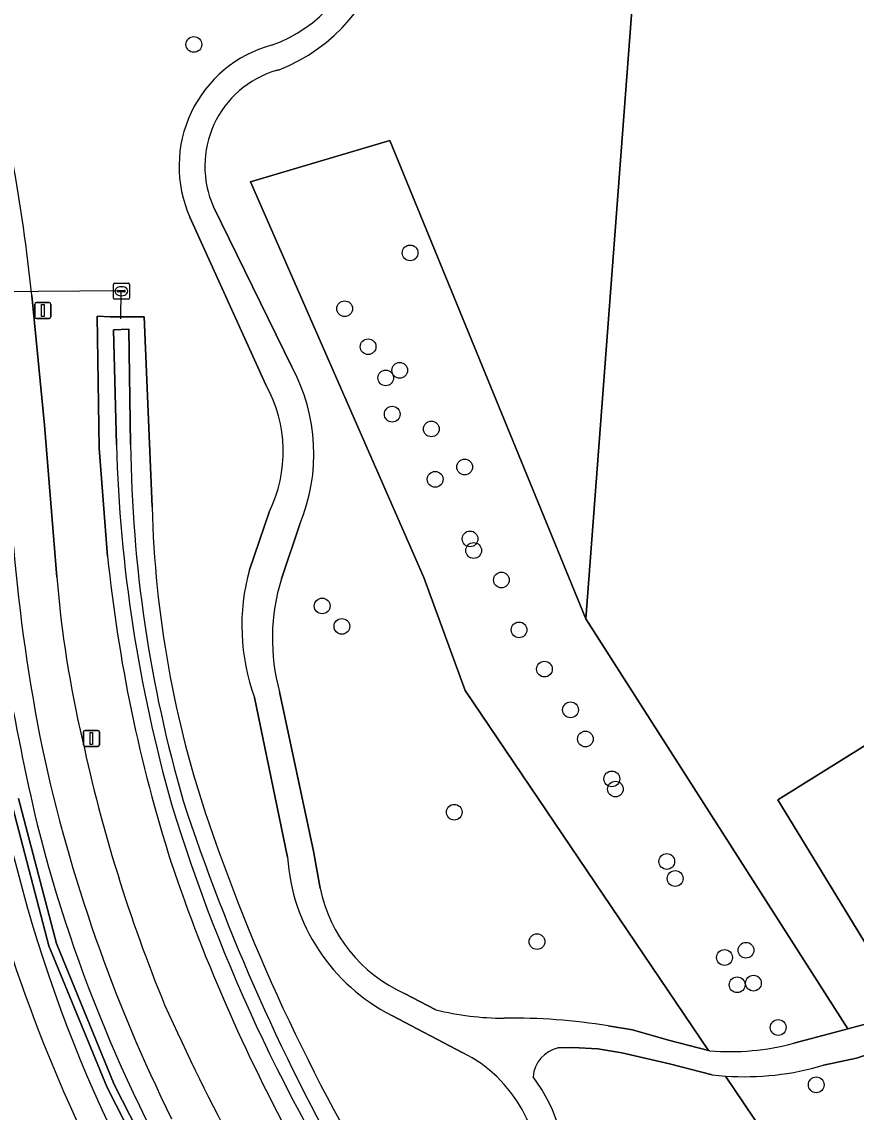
# Model space of a CAD drawing. Extents: x 155275 to 156265, y 382654 to 383635.
# Drawn here: x 155353.3 to 155405.1, y 383000.9 to 383068.6 of the extents above; entities that cross this region are included whole.
import ezdxf

# ---------------------------------------------------------------- set-up
doc = ezdxf.new("R2010")
doc.units = 0
for name, color, linetype in [('IMGEO_Berm_groen', 7, 'Continuous'), ('IMGEO_Boom', 7, 'Continuous'), ('IMGEO_Duiker', 7, 'Continuous'), ('IMGEO_Fietspad_gesloten', 7, 'Continuous'), ('IMGEO_Groenvoorziening', 7, 'Continuous'), ('IMGEO_Lichtmast', 7, 'Continuous'), ('IMGEO_Oever', 7, 'Continuous'), ('IMGEO_Rijbaan_lokaal_halfverhard', 7, 'Continuous'), ('IMGEO_Rijbaan_regionaal_gesloten', 7, 'Continuous'), ('IMGEO_Rioolput', 7, 'Continuous'), ('IMGEO_Voetpad_halfverhard', 7, 'Continuous'), ('IMGEO_Waterloop', 7, 'Continuous')]:
    doc.layers.add(name, color=color, linetype=linetype)

msp = doc.modelspace()

# ---------------------------------------------------------------- linework, layer by layer
at = {"layer": 'IMGEO_Berm_groen'}
for centre, radius, start, end in [((155509.458, 383055.049), 159.399, 186.2516, 193.16595), ((155465.128, 383045.683), 112.772, 184.91891, 191.39094), ((155441.261, 383038.735), 91.163, 188.16384, 210.81245), ((155450.51, 383044.056), 98.128, 192.1456, 206.3867), ((155443.343, 383041.186), 91.877, 194.13928, 211.85318), ((155447.225, 383041.921), 99.619, 197.03082, 211.88066)]:
    msp.add_arc(centre, radius, start, end, dxfattribs=at)
at = {"layer": 'IMGEO_Boom'}
for centre in [(155363.985, 383067.196), (155377.423, 383054.246), (155373.358, 383050.777), (155374.811, 383048.417), (155376.776, 383046.948), (155375.907, 383046.478), (155376.312, 383044.225), (155378.741, 383043.308), (155380.812, 383040.942), (155378.98, 383040.179), (155381.147, 383036.476), (155381.371, 383035.757), (155383.095, 383033.925), (155371.959, 383032.311), (155373.183, 383031.041), (155384.193, 383030.823), (155385.769, 383028.388), (155387.39, 383025.858), (155388.314, 383024.047), (155389.956, 383021.567), (155390.179, 383020.934), (155380.165, 383019.496), (155393.371, 383016.436), (155393.891, 383015.379), (155385.307, 383011.456), (155398.291, 383010.92), (155396.956, 383010.47), (155397.744, 383008.774), (155398.757, 383008.877), (155400.294, 383006.119), (155402.658, 383002.557)]:
    msp.add_circle(centre, 0.489, dxfattribs=at)
at = {"layer": 'IMGEO_Duiker'}
msp.add_lwpolyline([(155336.41, 383051.72), (155359.45, 383051.91), (155359.42, 383050.139)], dxfattribs=at)
at = {"layer": 'IMGEO_Fietspad_gesloten'}
msp.add_lwpolyline([(155355.476, 383034.091), (155354.71, 383043.534), (155353.919, 383051.609)], dxfattribs=at)
for centre, radius, start, end in [((155234.852, 383038.897), 119.743, 6.09422, 14.25256), ((155465.128, 383045.683), 112.772, 184.91891, 191.39094), ((155422.11, 383039.378), 66.843, 184.53682, 193.32468), ((155450.51, 383044.056), 98.128, 192.1456, 206.3867), ((155451.528, 383044.279), 96.62, 192.13175, 202.35555), ((155487.836, 383063.699), 137.648, 204.08344, 212.53567)]:
    msp.add_arc(centre, radius, start, end, dxfattribs=at)
at = {"layer": 'IMGEO_Groenvoorziening'}
for points in [[(155497.621, 383088.41), (155494.464, 383091.386), (155491.458, 383093.562), (155487.54, 383095.202), (155484.794, 383096.009), (155481.306, 383096.426), (155475.932, 383096.907), (155467.243, 383098.263), (155450.779, 383101.587), (155437.131, 383103.984), (155408.298, 383108.219), (155406.502, 383108.219), (155405.123, 383107.777), (155403.535, 383106.917), (155401.661, 383105.746), (155397.939, 383102.881), (155395.258, 383100.928), (155393.544, 383100.278), (155388.342, 383031.505), (155404.616, 383006.033), (155408.35, 383007.036), (155400.265, 383020.256), (155497.695, 383080.985)], [(155389.729, 383006.223), (155391.231, 383005.966), (155393.486, 383005.333), (155395.953, 383004.691), (155380.851, 383027.058), (155378.276, 383034.08), (155367.508, 383058.66), (155376.17, 383061.235), (155388.342, 383031.505), (155393.544, 383100.278)], [(155369.277, 383065.615), (155369.089, 383065.569)], [(155388.342, 383031.505), (155376.17, 383061.235), (155367.508, 383058.66), (155378.276, 383034.08), (155380.851, 383027.058), (155395.953, 383004.691), (155396.044, 383004.667)], [(155365.203, 383057.114), (155370.065, 383047.172)], [(155368.467, 383046.044), (155363.74, 383056.463)], [(155353.919, 383051.609), (155354.71, 383043.534), (155355.476, 383034.091)], [(155358.627, 383035.383), (155358.099, 383042.108), (155357.985, 383050.325), (155358.782, 383050.283), (155360.059, 383050.279), (155360.901, 383050.277), (155361.391, 383038.459)], [(155367.438, 383034.562), (155368.665, 383038.131)], [(155370.562, 383037.396), (155369.424, 383033.989)], [(155401.269, 383005.137), (155403.775, 383005.807), (155404.616, 383006.033), (155388.342, 383031.505)], [(155369.31, 383026.978), (155371.413, 383017.075), (155371.828, 383014.771)], [(155369.808, 383016.707), (155367.752, 383026.614)], [(155377.069, 383008.237), (155379.02, 383007.228)], [(155380.693, 383004.551), (155376.285, 383006.868)], [(155396.197, 383003.184), (155393.545, 383003.853), (155390.573, 383004.538), (155389.096, 383004.797), (155387.533, 383004.88), (155386.629, 383004.848)], [(155405.665, 383004.391), (155405.168, 383004.22), (155403.114, 383003.775)], [(155397.023, 383003.106), (155399.344, 382999.669), (155417.082, 382969.113)], [(155399.344, 382999.669), (155397.023, 383003.106)]]:
    msp.add_lwpolyline(points, dxfattribs=at)
for centre, radius, start, end in [((155365.767, 383075.714), 9.086, 289.58011, 347.95924), ((155365.136, 383076.062), 11.238, 291.62304, 346.80662), ((155234.852, 383038.897), 119.743, 6.09422, 14.25256), ((155370.863, 383059.633), 7.796, 105.24979, 203.98923), ((155370.86, 383059.634), 6.193, 106.61898, 204.01308), ((155360.152, 383041.767), 11.291, 337.22139, 28.59929), ((155360.974, 383041.898), 8.563, 333.90652, 28.9602), ((155427.148, 383040.127), 65.778, 181.45312, 198.89399), ((155451.9, 383044.84), 93.751, 185.78937, 197.68418), ((155380.051, 383031.08), 13.085, 164.56769, 199.9571), ((155422.11, 383039.378), 66.843, 184.53682, 193.32468), ((155381.331, 383030.289), 12.468, 162.73714, 195.39974), ((155451.528, 383044.279), 96.62, 192.13175, 202.35555), ((155476.495, 383056.883), 117.892, 198.83256, 212.59601), ((155381.656, 383017.455), 11.871, 183.61274, 243.10096), ((155465.831, 383051.05), 108.923, 198.57043, 209.08287), ((155380.856, 383016.644), 9.22, 191.71818, 245.74886), ((155487.836, 383063.699), 137.648, 204.08344, 212.53567), ((155383.196, 383023.572), 16.869, 255.66625, 270.22338), ((155383.718, 382969.041), 37.665, 80.81672, 90.69352), ((155397.268, 383020.338), 15.719, 265.53391, 284.74618), ((155376.838, 382996.816), 8.643, 354.71049, 63.51155), ((155387.053, 383002.893), 2.001, 102.24039, 175.34705), ((155398.226, 383020.212), 17.148, 265.97594, 286.55988), ((155377.311, 382997.145), 9.744, 352.58077, 37.3348), ((155398.235, 383020.351), 17.288, 263.23052, 265.98048)]:
    msp.add_arc(centre, radius, start, end, dxfattribs=at)
at = {"layer": 'IMGEO_Lichtmast'}
for p, q in [((155354.204, 383051.163), (155354.994, 383051.163)), ((155354.994, 383051.163), (155354.204, 383051.163)), ((155354.104, 383050.263), (155354.104, 383051.063)), ((155354.104, 383051.063), (155354.104, 383050.263)), ((155355.094, 383051.063), (155355.094, 383050.263)), ((155355.094, 383050.263), (155355.094, 383051.063)), ((155354.994, 383050.163), (155354.204, 383050.163)), ((155354.204, 383050.163), (155354.994, 383050.163)), ((155357.122, 383023.681), (155357.122, 383024.481)), ((155357.122, 383024.481), (155357.122, 383023.681)), ((155357.222, 383024.581), (155358.012, 383024.581)), ((155358.012, 383024.581), (155357.222, 383024.581)), ((155358.112, 383024.481), (155358.112, 383023.681)), ((155358.112, 383023.681), (155358.112, 383024.481)), ((155358.012, 383023.581), (155357.222, 383023.581)), ((155357.222, 383023.581), (155358.012, 383023.581))]:
    msp.add_line(p, q, dxfattribs=at)
for points in [[(155354.524, 383051.038), (155354.674, 383051.038), (155354.674, 383050.288), (155354.524, 383050.288), (155354.524, 383051.038)], [(155357.542, 383024.456), (155357.692, 383024.456), (155357.692, 383023.706), (155357.542, 383023.706), (155357.542, 383024.456)]]:
    msp.add_lwpolyline(points, dxfattribs=at)
for centre, start, end in [((155354.204, 383051.063), 90, 180), ((155354.204, 383051.063), 90, 180), ((155354.994, 383051.063), 0, 90), ((155354.994, 383051.063), 360, 90), ((155354.204, 383050.263), 180, 270), ((155354.204, 383050.263), 180, 270), ((155354.994, 383050.263), 270, 0), ((155354.994, 383050.263), 270, 0), ((155357.222, 383024.481), 90, 180), ((155357.222, 383024.481), 90, 180), ((155358.012, 383024.481), 0, 90), ((155358.012, 383024.481), 360, 90), ((155357.222, 383023.681), 180, 270), ((155357.222, 383023.681), 180, 270), ((155358.012, 383023.681), 270, 0), ((155358.012, 383023.681), 270, 0)]:
    msp.add_arc(centre, 0.1, start, end, dxfattribs=at)
at = {"layer": 'IMGEO_Oever'}
for points in [[(155361.391, 383038.459), (155360.901, 383050.277), (155360.059, 383050.279), (155358.782, 383050.283), (155357.985, 383050.325), (155358.099, 383042.108), (155358.627, 383035.383)], [(155359.175, 383042.326), (155358.999, 383049.474), (155359.948, 383049.51), (155360.053, 383042.343)], [(155425.606, 382925.031), (155409.717, 382941.277), (155392.295, 382959.355), (155376.321, 382975.769), (155369.926, 382983.585), (155363.024, 382993.696), (155358.597, 383002.385), (155354.981, 383011.188), (155352.608, 383020.25)], [(155353.08, 383020.354), (155355.441, 383011.342), (155359.036, 383002.587), (155363.441, 382993.943), (155370.314, 382983.875), (155376.682, 382976.092), (155392.642, 382959.692), (155410.064, 382941.614), (155425.961, 382925.36)]]:
    msp.add_lwpolyline(points, dxfattribs=at)
for centre, radius, start, end in [((155450.208, 383044.867), 91.069, 181.59868, 195.84543), ((155443.008, 383043.282), 82.96, 180.64868, 196.14614), ((155427.148, 383040.127), 65.778, 181.45312, 198.89399), ((155509.458, 383055.049), 159.399, 186.2516, 193.16595), ((155451.9, 383044.84), 93.751, 185.78937, 197.68418), ((155441.261, 383038.735), 91.163, 188.16384, 210.81245), ((155463.138, 383050.53), 105.071, 196.89122, 214.05731), ((155484.862, 383060.029), 127.898, 198.13871, 209.91002), ((155443.343, 383041.186), 91.877, 194.13928, 211.85318), ((155476.495, 383056.883), 117.892, 198.83256, 212.59601), ((155465.831, 383051.05), 108.923, 198.57043, 209.08287)]:
    msp.add_arc(centre, radius, start, end, dxfattribs=at)
at = {"layer": 'IMGEO_Rijbaan_lokaal_halfverhard'}
msp.add_lwpolyline([(155497.695, 383080.985), (155400.265, 383020.256), (155408.35, 383007.036), (155408.379, 383006.989), (155425.36, 383017.563)], dxfattribs=at)
at = {"layer": 'IMGEO_Rijbaan_regionaal_gesloten'}
msp.add_arc((155447.225, 383041.921), 99.619, 197.03082, 211.88066, dxfattribs=at)
at = {"layer": 'IMGEO_Rioolput'}
for p, q in [((155358.981, 383051.44), (155358.981, 383052.292)), ((155359.056, 383052.366), (155359.908, 383052.366)), ((155359.24, 383051.86), (155359.24, 383051.872)), ((155359.678, 383051.823), (155359.28, 383051.823)), ((155359.283, 383051.909), (155359.681, 383051.909)), ((155359.469, 383052.146), (155359.494, 383052.146)), ((155359.724, 383051.872), (155359.724, 383051.86)), ((155359.982, 383052.292), (155359.982, 383051.44)), ((155359.908, 383051.366), (155359.056, 383051.366)), ((155359.492, 383051.586), (155359.467, 383051.586))]:
    msp.add_line(p, q, dxfattribs=at)
for points in [[(155358.981, 383051.44), (155358.981, 383052.292)], [(155359.056, 383052.366), (155359.908, 383052.366)], [(155359.982, 383052.292), (155359.982, 383051.44)], [(155359.908, 383051.366), (155359.056, 383051.366)]]:
    msp.add_lwpolyline(points, dxfattribs=at)
for centre, radius, start, end in [((155359.058, 383052.29), 0.0765, 91.55205, 178.44795), ((155359.058, 383052.29), 0.0765, 91.55205, 178.44795), ((155359.28, 383051.869), 0.0403, 85.87752, 175.75265), ((155359.277, 383051.859), 0.0366, 178.93798, 274.71019), ((155359.681, 383051.866), 0.043, 264.86636, 352.45326), ((155359.685, 383051.871), 0.0386, 1.73085, 96.63898), ((155359.906, 383052.29), 0.0765, 1.55205, 88.44795), ((155359.906, 383052.29), 0.0765, 1.55205, 88.44795), ((155359.058, 383051.442), 0.0765, 181.55205, 268.44795), ((155359.058, 383051.442), 0.0765, 181.55205, 268.44795), ((155359.906, 383051.442), 0.0765, 271.55205, 358.44795), ((155359.906, 383051.442), 0.0765, 271.55205, 358.44795)]:
    msp.add_arc(centre, radius, start, end, dxfattribs=at)
for centre, major_axis, ratio, start_param, end_param in [((155359.468, 383051.866), (-0.387, 0.002), 0.722429, 4.712389, 7.853982), ((155359.493, 383051.866), (-0.39, 0.002), 0.717154, 1.570796, 4.712389)]:
    msp.add_ellipse(centre, major_axis=major_axis, ratio=ratio, start_param=start_param, end_param=end_param, dxfattribs=at)
at = {"layer": 'IMGEO_Voetpad_halfverhard'}
for points in [[(155369.089, 383065.569), (155369.277, 383065.615)], [(155370.065, 383047.172), (155365.203, 383057.114)], [(155363.74, 383056.463), (155368.467, 383046.044)], [(155368.665, 383038.131), (155367.438, 383034.562)], [(155369.424, 383033.989), (155370.562, 383037.396)], [(155371.828, 383014.771), (155371.413, 383017.075), (155369.31, 383026.978)], [(155367.752, 383026.614), (155369.808, 383016.707)], [(155379.02, 383007.228), (155377.069, 383008.237)], [(155376.285, 383006.868), (155380.693, 383004.551)], [(155403.114, 383003.775), (155405.168, 383004.22), (155405.665, 383004.391), (155408.98, 383005.536), (155408.104, 383006.818), (155408.379, 383006.989), (155408.35, 383007.036), (155404.616, 383006.033), (155403.775, 383005.807), (155401.269, 383005.137)], [(155396.044, 383004.667), (155395.953, 383004.691), (155393.486, 383005.333), (155391.231, 383005.966), (155389.729, 383006.223)], [(155386.629, 383004.848), (155387.533, 383004.88), (155389.096, 383004.797), (155390.573, 383004.538), (155393.545, 383003.853), (155396.197, 383003.184)]]:
    msp.add_lwpolyline(points, dxfattribs=at)
for centre, radius, start, end in [((155365.767, 383075.714), 9.086, 289.58011, 347.95924), ((155365.136, 383076.062), 11.238, 291.62304, 346.80662), ((155370.863, 383059.633), 7.796, 105.24979, 203.98923), ((155370.86, 383059.634), 6.193, 106.61898, 204.01308), ((155360.152, 383041.767), 11.291, 337.22139, 28.59929), ((155360.974, 383041.898), 8.563, 333.90652, 28.9602), ((155380.051, 383031.08), 13.085, 164.56769, 199.9571), ((155381.331, 383030.289), 12.468, 162.73714, 195.39974), ((155381.656, 383017.455), 11.871, 183.61274, 243.10096), ((155380.856, 383016.644), 9.22, 191.71818, 245.74886), ((155383.196, 383023.572), 16.869, 255.66625, 270.22338), ((155383.718, 382969.041), 37.665, 80.81672, 90.69352), ((155397.268, 383020.338), 15.719, 265.53391, 284.74618), ((155376.838, 382996.816), 8.643, 354.71049, 63.51155), ((155387.053, 383002.893), 2.001, 102.24039, 175.34705), ((155398.226, 383020.212), 17.148, 265.97594, 286.55988), ((155377.311, 382997.145), 9.744, 352.58077, 37.3348), ((155398.235, 383020.351), 17.288, 263.23052, 265.98048)]:
    msp.add_arc(centre, radius, start, end, dxfattribs=at)
at = {"layer": 'IMGEO_Waterloop'}
for points in [[(155360.053, 383042.343), (155359.948, 383049.51), (155358.999, 383049.474)], [(155358.999, 383049.474), (155359.175, 383042.326)], [(155352.608, 383020.25), (155354.981, 383011.188), (155358.597, 383002.385), (155363.024, 382993.696), (155369.926, 382983.585), (155376.321, 382975.769), (155392.295, 382959.355), (155409.717, 382941.277), (155425.606, 382925.031)], [(155425.961, 382925.36), (155410.064, 382941.614), (155392.642, 382959.692), (155376.682, 382976.092), (155370.314, 382983.875), (155363.441, 382993.943), (155359.036, 383002.587), (155355.441, 383011.342), (155353.08, 383020.354)]]:
    msp.add_lwpolyline(points, dxfattribs=at)
for centre, radius, start, end in [((155450.208, 383044.867), 91.069, 181.59868, 195.84543), ((155443.008, 383043.282), 82.96, 180.64868, 196.14614), ((155463.138, 383050.53), 105.071, 196.89122, 214.05731), ((155484.862, 383060.029), 127.898, 198.13871, 209.91002)]:
    msp.add_arc(centre, radius, start, end, dxfattribs=at)

doc.saveas('drawing.dxf')
